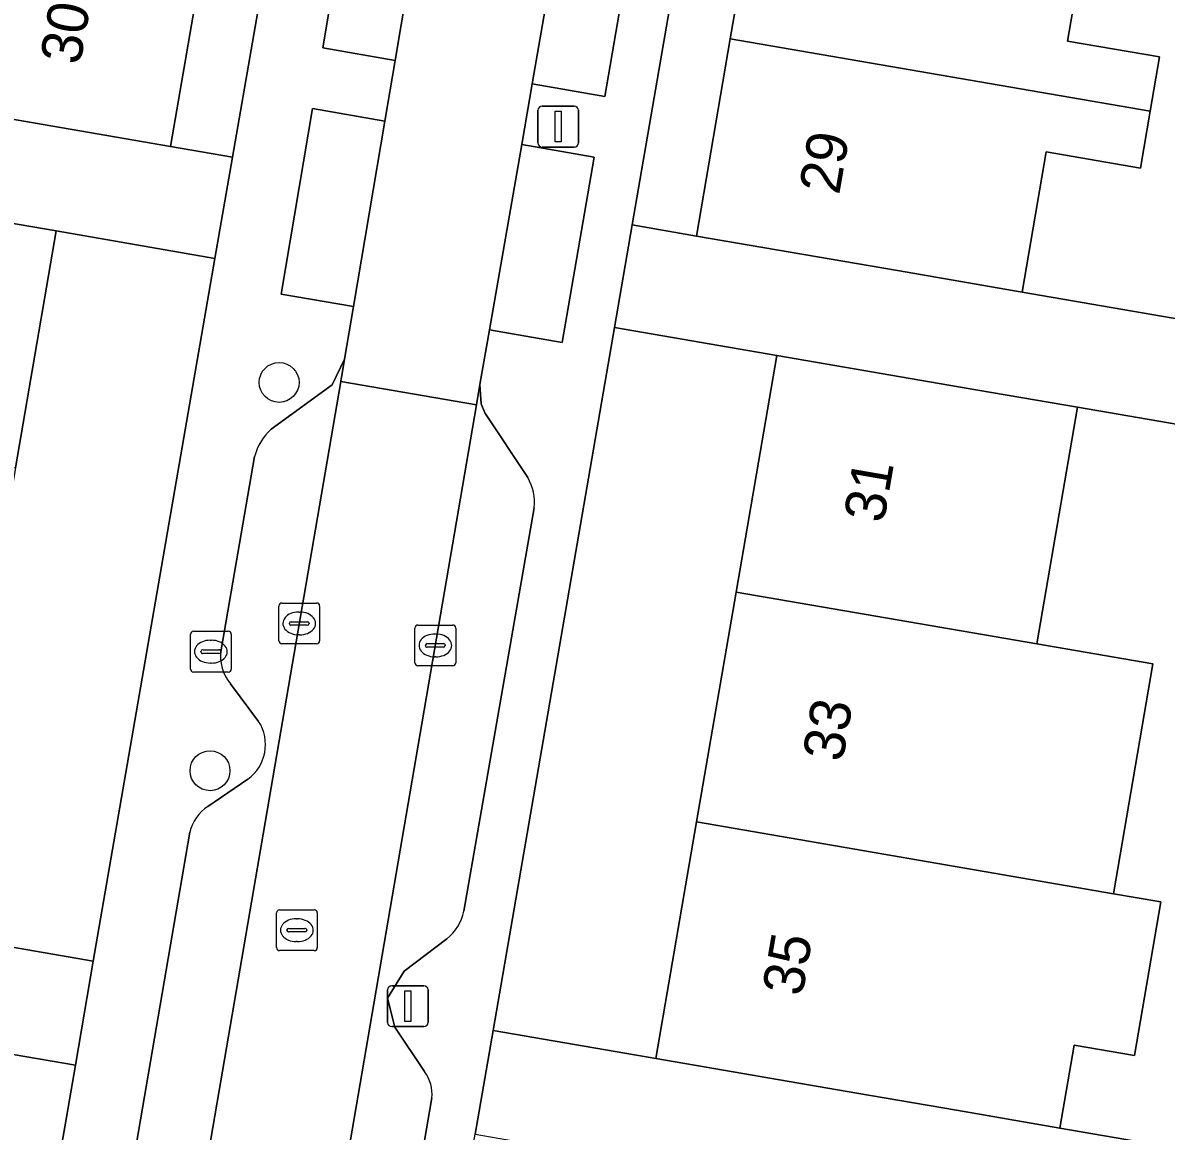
# Model space of a CAD drawing. Extents: x 159817 to 160765, y 380688 to 381638.
# Drawn here: x 160112.52 to 160140.53, y 380931.65 to 380958.81 of the extents above; entities that cross this region are included whole.
import ezdxf

# ---------------------------------------------------------------- set-up
doc = ezdxf.new("R2010")
doc.units = 0
for name, color, linetype in [('IMGEO_Boom', 7, 'Continuous'), ('IMGEO_Brandkraan', 7, 'Continuous'), ('IMGEO_Erf', 7, 'Continuous'), ('IMGEO_Kolk', 7, 'Continuous'), ('IMGEO_Lichtmast', 7, 'Continuous'), ('IMGEO_Pand', 7, 'Continuous'), ('IMGEO_Pand_nummerreeks', 7, 'Continuous'), ('IMGEO_Parkeervlak_open', 7, 'Continuous'), ('IMGEO_Rijbaan_lokaal_open', 7, 'Continuous'), ('IMGEO_Rioolput', 7, 'Continuous'), ('IMGEO_Voetpad_open', 7, 'Continuous')]:
    doc.layers.add(name, color=color, linetype=linetype)

msp = doc.modelspace()

# ---------------------------------------------------------------- linework, layer by layer
at = {"layer": 'IMGEO_Boom'}
for centre in [(160118.796, 380949.999), (160117.103, 380940.481)]:
    msp.add_circle(centre, 0.489, dxfattribs=at)
at = {"layer": 'IMGEO_Brandkraan'}
for p, q in [((160116.622, 380942.974), (160116.622, 380943.826)), ((160116.697, 380943.9), (160117.549, 380943.9)), ((160117.11, 380943.68), (160117.135, 380943.68)), ((160117.623, 380943.826), (160117.623, 380942.974)), ((160116.881, 380943.394), (160116.881, 380943.406)), ((160116.924, 380943.443), (160117.322, 380943.443)), ((160117.365, 380943.406), (160117.365, 380943.394)), ((160117.319, 380943.357), (160116.921, 380943.357)), ((160117.133, 380943.12), (160117.108, 380943.12)), ((160117.549, 380942.9), (160116.697, 380942.9))]:
    msp.add_line(p, q, dxfattribs=at)
for points in [[(160116.622, 380942.974), (160116.622, 380943.826)], [(160116.697, 380943.9), (160117.549, 380943.9)], [(160117.623, 380943.826), (160117.623, 380942.974)], [(160117.549, 380942.9), (160116.697, 380942.9)]]:
    msp.add_lwpolyline(points, dxfattribs=at)
for centre, radius, start, end in [((160116.699, 380943.824), 0.0765, 91.552, 178.448), ((160116.699, 380943.824), 0.0765, 91.552, 178.448), ((160117.547, 380943.824), 0.0765, 1.552, 88.448), ((160117.547, 380943.824), 0.0765, 1.552, 88.448), ((160116.921, 380943.403), 0.0403, 85.8775, 175.7526), ((160116.918, 380943.393), 0.0366, 178.938, 274.7102), ((160117.322, 380943.4), 0.043, 264.8664, 352.4533), ((160117.326, 380943.405), 0.0386, 1.7309, 96.639), ((160116.699, 380942.976), 0.0765, 181.552, 268.448), ((160116.699, 380942.976), 0.0765, 181.552, 268.448), ((160117.547, 380942.976), 0.0765, 271.552, 358.448), ((160117.547, 380942.976), 0.0765, 271.552, 358.448)]:
    msp.add_arc(centre, radius, start, end, dxfattribs=at)
for centre, major_axis, ratio, start_param, end_param in [((160117.109, 380943.4), (-0.387, 0.002), 0.722429, 4.712389, 7.853982), ((160117.134, 380943.4), (-0.39, 0.002), 0.717154, 1.570796, 4.712389)]:
    msp.add_ellipse(centre, major_axis=major_axis, ratio=ratio, start_param=start_param, end_param=end_param, dxfattribs=at)
at = {"layer": 'IMGEO_Erf'}
for points in [[(160132.261, 380972.406), (160133.064, 380977.067), (160133.896, 380981.898), (160132.329, 380982.168), (160128.898, 380962.283), (160127.445, 380953.861), (160129.021, 380953.589), (160129.853, 380958.422), (160130.656, 380963.083), (160131.459, 380967.745)], [(160117.224, 380953.039), (160113.335, 380953.712), (160112.335, 380947.906), (160111.368, 380942.289), (160110.369, 380936.484), (160114.243, 380935.814)], [(160129.996, 380944.857), (160130.995, 380950.661), (160127.011, 380951.348), (160124.038, 380934.113), (160128.027, 380933.425), (160129.026, 380939.225)], [(160144.522, 380942.987), (160146.098, 380942.683), (160146.878, 380947.827), (160150.745, 380947.241), (160150.748, 380947.258), (160138.361, 380949.392), (160137.362, 380943.589), (160140.211, 380943.098), (160139.242, 380937.467), (160140.404, 380937.267), (160139.755, 380933.501), (160138.283, 380933.755), (160137.932, 380931.72), (160147.918, 380930.001), (160148.319, 380932.446), (160145.698, 380932.876), (160146.253, 380936.26), (160146.329, 380936.722), (160143.569, 380937.174)], [(160113.802, 380933.264), (160112.275, 380933.528), (160111.436, 380928.688), (160110.626, 380924.02), (160109.817, 380919.352), (160109.008, 380914.683), (160108.198, 380910.015), (160107.359, 380905.174), (160108.896, 380904.908)]]:
    msp.add_lwpolyline(points, close=True, dxfattribs=at)
msp.add_lwpolyline([(160138.691, 380961.7), (160138.117, 380958.367), (160140.374, 380957.978), (160140.146, 380956.65), (160139.905, 380955.251), (160137.594, 380955.649), (160137.002, 380952.215), (160151.233, 380949.763), (160151.539, 380949.71), (160153.266, 380959.733)], dxfattribs=at)
at = {"layer": 'IMGEO_Kolk'}
for p, q in [((160118.788, 380943.666), (160118.788, 380944.518)), ((160118.863, 380944.592), (160119.715, 380944.592)), ((160119.789, 380944.518), (160119.789, 380943.666)), ((160119.276, 380944.372), (160119.301, 380944.372)), ((160119.047, 380944.086), (160119.047, 380944.098)), ((160119.485, 380944.049), (160119.087, 380944.049)), ((160119.09, 380944.135), (160119.488, 380944.135)), ((160119.531, 380944.098), (160119.531, 380944.086)), ((160122.124, 380943.127), (160122.124, 380943.979)), ((160122.199, 380944.053), (160123.051, 380944.053)), ((160123.125, 380943.979), (160123.125, 380943.127)), ((160119.299, 380943.812), (160119.274, 380943.812)), ((160122.612, 380943.833), (160122.637, 380943.833)), ((160119.715, 380943.592), (160118.863, 380943.592)), ((160122.383, 380943.547), (160122.383, 380943.559)), ((160122.821, 380943.51), (160122.423, 380943.51)), ((160122.426, 380943.596), (160122.824, 380943.596)), ((160122.867, 380943.559), (160122.867, 380943.547)), ((160122.635, 380943.273), (160122.61, 380943.273)), ((160123.051, 380943.053), (160122.199, 380943.053))]:
    msp.add_line(p, q, dxfattribs=at)
for points in [[(160118.788, 380943.666), (160118.788, 380944.518)], [(160118.863, 380944.592), (160119.715, 380944.592)], [(160119.789, 380944.518), (160119.789, 380943.666)], [(160122.124, 380943.127), (160122.124, 380943.979)], [(160122.199, 380944.053), (160123.051, 380944.053)], [(160123.125, 380943.979), (160123.125, 380943.127)], [(160119.715, 380943.592), (160118.863, 380943.592)], [(160123.051, 380943.053), (160122.199, 380943.053)]]:
    msp.add_lwpolyline(points, dxfattribs=at)
for centre, radius, start, end in [((160118.865, 380944.516), 0.0765, 91.552, 178.448), ((160118.865, 380944.516), 0.0765, 91.552, 178.448), ((160119.713, 380944.516), 0.0765, 1.552, 88.448), ((160119.713, 380944.516), 0.0765, 1.552, 88.448), ((160119.087, 380944.095), 0.0403, 85.8775, 175.7526), ((160119.084, 380944.085), 0.0366, 178.938, 274.7102), ((160119.488, 380944.092), 0.043, 264.8664, 352.4533), ((160119.492, 380944.097), 0.0386, 1.7309, 96.639), ((160122.201, 380943.977), 0.0765, 91.552, 178.448), ((160122.201, 380943.977), 0.0765, 91.552, 178.448), ((160123.049, 380943.977), 0.0765, 1.552, 88.448), ((160123.049, 380943.977), 0.0765, 1.552, 88.448), ((160118.865, 380943.668), 0.0765, 181.552, 268.448), ((160118.865, 380943.668), 0.0765, 181.552, 268.448), ((160119.713, 380943.668), 0.0765, 271.552, 358.448), ((160119.713, 380943.668), 0.0765, 271.552, 358.448), ((160122.423, 380943.556), 0.0403, 85.8775, 175.7526), ((160122.42, 380943.546), 0.0366, 178.938, 274.7102), ((160122.824, 380943.553), 0.043, 264.8664, 352.4533), ((160122.828, 380943.558), 0.0386, 1.7309, 96.639), ((160122.201, 380943.129), 0.0765, 181.552, 268.448), ((160122.201, 380943.129), 0.0765, 181.552, 268.448), ((160123.049, 380943.129), 0.0765, 271.552, 358.448), ((160123.049, 380943.129), 0.0765, 271.552, 358.448)]:
    msp.add_arc(centre, radius, start, end, dxfattribs=at)
for centre, major_axis, ratio, start_param, end_param in [((160119.275, 380944.092), (-0.387, 0.002), 0.722429, 4.712389, 7.853982), ((160119.3, 380944.092), (-0.39, 0.002), 0.717154, 1.570796, 4.712389), ((160122.611, 380943.553), (-0.387, 0.002), 0.722429, 4.712389, 7.853982), ((160122.636, 380943.553), (-0.39, 0.002), 0.717154, 1.570796, 4.712389)]:
    msp.add_ellipse(centre, major_axis=major_axis, ratio=ratio, start_param=start_param, end_param=end_param, dxfattribs=at)
at = {"layer": 'IMGEO_Lichtmast'}
for p, q in [((160125.14, 380955.87), (160125.14, 380956.67)), ((160125.14, 380956.67), (160125.14, 380955.87)), ((160125.24, 380956.77), (160126.03, 380956.77)), ((160126.03, 380956.77), (160125.24, 380956.77)), ((160126.13, 380956.67), (160126.13, 380955.87)), ((160126.13, 380955.87), (160126.13, 380956.67)), ((160126.03, 380955.77), (160125.24, 380955.77)), ((160125.24, 380955.77), (160126.03, 380955.77)), ((160121.455, 380934.309), (160121.455, 380935.109)), ((160121.455, 380935.109), (160121.455, 380934.309)), ((160121.555, 380935.209), (160122.345, 380935.209)), ((160122.345, 380935.209), (160121.555, 380935.209)), ((160122.445, 380935.109), (160122.445, 380934.309)), ((160122.445, 380934.309), (160122.445, 380935.109)), ((160122.345, 380934.209), (160121.555, 380934.209)), ((160121.555, 380934.209), (160122.345, 380934.209))]:
    msp.add_line(p, q, dxfattribs=at)
for points in [[(160125.56, 380956.645), (160125.71, 380956.645), (160125.71, 380955.895), (160125.56, 380955.895), (160125.56, 380956.645)], [(160121.875, 380935.084), (160122.025, 380935.084), (160122.025, 380934.334), (160121.875, 380934.334), (160121.875, 380935.084)]]:
    msp.add_lwpolyline(points, dxfattribs=at)
for centre, start, end in [((160125.24, 380956.67), 90, 180), ((160125.24, 380956.67), 90, 180), ((160126.03, 380956.67), 0, 90), ((160126.03, 380956.67), 360, 90), ((160125.24, 380955.87), 180, 270), ((160125.24, 380955.87), 180, 270), ((160126.03, 380955.87), 270, 0), ((160126.03, 380955.87), 270, 0), ((160121.555, 380935.109), 90, 180), ((160121.555, 380935.109), 90, 180), ((160122.345, 380935.109), 0, 90), ((160122.345, 380935.109), 360, 90), ((160121.555, 380934.309), 180, 270), ((160121.555, 380934.309), 180, 270), ((160122.345, 380934.309), 270, 0), ((160122.345, 380934.309), 270, 0)]:
    msp.add_arc(centre, 0.1, start, end, dxfattribs=at)
at = {"layer": 'IMGEO_Pand'}
for points in [[(160140.146, 380956.65), (160140.374, 380957.978), (160138.117, 380958.367), (160138.691, 380961.7), (160130.656, 380963.083), (160129.853, 380958.422)], [(160116.96, 380960.575), (160106.829, 380962.32), (160106.576, 380960.851), (160108.701, 380960.485), (160108.129, 380957.163), (160111.208, 380956.633), (160116.135, 380955.784)], [(160140.146, 380956.65), (160129.853, 380958.422), (160129.021, 380953.589), (160133.949, 380952.741), (160137.002, 380952.215), (160137.594, 380955.649), (160139.905, 380955.251)], [(160113.335, 380953.712), (160108.408, 380954.561), (160105.903, 380954.992), (160103.61, 380955.387), (160102.611, 380949.581), (160104.904, 380949.186), (160112.335, 380947.906)], [(160129.996, 380944.857), (160137.362, 380943.589), (160138.361, 380949.392), (160135.923, 380949.812), (160130.995, 380950.661)], [(160129.026, 380939.225), (160139.242, 380937.467), (160140.211, 380943.098), (160137.362, 380943.589), (160129.996, 380944.857)], [(160129.026, 380939.225), (160128.027, 380933.425), (160132.955, 380932.577), (160135.393, 380932.157), (160137.932, 380931.72), (160138.283, 380933.755), (160139.755, 380933.501), (160140.404, 380937.267), (160139.242, 380937.467)]]:
    msp.add_lwpolyline(points, close=True, dxfattribs=at)
at = {"layer": 'IMGEO_Parkeervlak_open'}
for points in [[(160122.386, 380962.321), (160120.614, 380962.627), (160119.865, 380958.199), (160121.639, 380957.894)], [(160125.767, 380961.739), (160124.999, 380957.316), (160126.775, 380957.01), (160127.537, 380961.434)], [(160120.62, 380951.859), (160121.388, 380956.406), (160119.614, 380956.712), (160118.846, 380952.164)], [(160123.951, 380951.286), (160125.736, 380950.979), (160126.519, 380955.521), (160124.74, 380955.828)]]:
    msp.add_lwpolyline(points, close=True, dxfattribs=at)
for points in [[(160112.512, 380904.594), (160120.309, 380950.025), (160120.402, 380950.566), (160120.092, 380949.943), (160118.604, 380948.851)], [(160124.888, 380947.667), (160123.835, 380949.255), (160123.746, 380949.478), (160123.718, 380949.945), (160123.634, 380949.453), (160113.751, 380891.769), (160113.376, 380884.116)], [(160118.194, 380948.18), (160117.373, 380943.441)], [(160123.324, 380937.036), (160125.045, 380946.923)], [(160117.607, 380942.609), (160118.293, 380941.692)], [(160118.031, 380940.277), (160117.05, 380939.605)], [(160116.607, 380938.972), (160113.953, 380923.494)], [(160122.358, 380933.109), (160121.634, 380934.194), (160121.456, 380934.909), (160121.858, 380935.57), (160122.903, 380936.362)], [(160119.02, 380911.953), (160122.538, 380932.459)]]:
    msp.add_lwpolyline(points, dxfattribs=at)
for centre, radius, start, end in [((160119.458, 380947.868), 1.302, 130.9938, 166.1539), ((160123.854, 380947.06), 1.199, 353.4269, 30.4047), ((160118.394, 380943.279), 1.034, 171.0026, 220.4147), ((160117.419, 380941.122), 1.043, 305.9047, 33.1153), ((160117.616, 380938.738), 1.036, 123.11, 166.9181), ((160122.176, 380937.285), 1.175, 308.246, 347.7738), ((160121.627, 380932.557), 0.917, 353.8924, 37.0648)]:
    msp.add_arc(centre, radius, start, end, dxfattribs=at)
at = {"layer": 'IMGEO_Rijbaan_lokaal_open'}
for points in [[(160126.083, 380963.562), (160122.694, 380964.146), (160122.575, 380963.442), (160122.386, 380962.321), (160121.639, 380957.894), (160121.388, 380956.406), (160120.62, 380951.859), (160120.402, 380950.566), (160120.309, 380950.025), (160123.634, 380949.453), (160123.718, 380949.945), (160123.951, 380951.286), (160124.74, 380955.828), (160124.999, 380957.316), (160125.767, 380961.739), (160125.95, 380962.792)], [(160113.106, 380876.611), (160113.376, 380884.116), (160113.751, 380891.769), (160123.634, 380949.453), (160120.309, 380950.025), (160112.512, 380904.594), (160112.145, 380902.423), (160111.391, 380897.971), (160110.823, 380894.689), (160110.421, 380892.404), (160109.736, 380878.45), (160109.622, 380876.765), (160111.364, 380876.688)]]:
    msp.add_lwpolyline(points, close=True, dxfattribs=at)
at = {"layer": 'IMGEO_Rioolput'}
for p, q in [((160118.73, 380936.146), (160118.73, 380936.998)), ((160118.805, 380937.072), (160119.657, 380937.072)), ((160119.731, 380936.998), (160119.731, 380936.146)), ((160119.218, 380936.852), (160119.243, 380936.852)), ((160118.989, 380936.566), (160118.989, 380936.578)), ((160119.427, 380936.529), (160119.029, 380936.529)), ((160119.032, 380936.615), (160119.43, 380936.615)), ((160119.473, 380936.578), (160119.473, 380936.566)), ((160119.241, 380936.292), (160119.216, 380936.292)), ((160119.657, 380936.072), (160118.805, 380936.072))]:
    msp.add_line(p, q, dxfattribs=at)
for points in [[(160118.73, 380936.146), (160118.73, 380936.998)], [(160118.805, 380937.072), (160119.657, 380937.072)], [(160119.731, 380936.998), (160119.731, 380936.146)], [(160119.657, 380936.072), (160118.805, 380936.072)]]:
    msp.add_lwpolyline(points, dxfattribs=at)
for centre, radius, start, end in [((160118.807, 380936.996), 0.0765, 91.552, 178.448), ((160118.807, 380936.996), 0.0765, 91.552, 178.448), ((160119.655, 380936.996), 0.0765, 1.552, 88.448), ((160119.655, 380936.996), 0.0765, 1.552, 88.448), ((160119.029, 380936.575), 0.0403, 85.8775, 175.7526), ((160119.026, 380936.565), 0.0366, 178.938, 274.7102), ((160119.43, 380936.572), 0.043, 264.8664, 352.4533), ((160119.434, 380936.577), 0.0386, 1.7309, 96.639), ((160118.807, 380936.148), 0.0765, 181.552, 268.448), ((160118.807, 380936.148), 0.0765, 181.552, 268.448), ((160119.655, 380936.148), 0.0765, 271.552, 358.448), ((160119.655, 380936.148), 0.0765, 271.552, 358.448)]:
    msp.add_arc(centre, radius, start, end, dxfattribs=at)
for centre, major_axis, ratio, start_param, end_param in [((160119.217, 380936.572), (-0.387, 0.002), 0.722429, 4.712389, 7.853982), ((160119.242, 380936.572), (-0.39, 0.002), 0.717154, 1.570796, 4.712389)]:
    msp.add_ellipse(centre, major_axis=major_axis, ratio=ratio, start_param=start_param, end_param=end_param, dxfattribs=at)
at = {"layer": 'IMGEO_Voetpad_open'}
for points in [[(160109.089, 380986.143), (160112.968, 380985.475), (160116.082, 380984.939), (160121.009, 380984.09), (160120.184, 380979.3), (160119.378, 380974.619), (160118.572, 380969.938), (160117.766, 380965.256), (160116.96, 380960.575), (160116.135, 380955.784), (160117.654, 380955.521), (160119.128, 380964.039), (160122.551, 380983.824), (160122.983, 380986.32), (160118.973, 380987.015), (160114.046, 380987.864), (160111.56, 380988.292)], [(160118.604, 380948.851), (160120.092, 380949.943), (160120.402, 380950.566), (160120.62, 380951.859), (160118.846, 380952.164), (160119.614, 380956.712), (160121.388, 380956.406), (160121.639, 380957.894), (160119.865, 380958.199), (160120.614, 380962.627), (160122.386, 380962.321), (160122.575, 380963.442), (160119.128, 380964.039), (160117.654, 380955.521), (160117.224, 380953.039), (160114.243, 380935.814), (160113.802, 380933.264), (160108.896, 380904.908), (160108.656, 380903.524), (160108.066, 380900.123), (160106.808, 380892.584), (160106.335, 380881.071), (160106.316, 380880.068)], [(160116.411, 380884.119), (160116.721, 380891.622), (160117.362, 380894.233), (160118.101, 380898.814), (160118.61, 380901.747), (160118.856, 380903.222), (160118.857, 380903.225), (160118.714, 380903.25), (160123.6, 380931.573), (160124.038, 380934.113), (160127.011, 380951.348), (160127.445, 380953.861), (160128.898, 380962.283)], [(160127.537, 380961.434), (160126.775, 380957.01), (160124.999, 380957.316), (160124.74, 380955.828), (160126.519, 380955.521), (160125.736, 380950.979), (160123.951, 380951.286), (160123.718, 380949.945), (160123.746, 380949.478), (160123.835, 380949.255), (160124.888, 380947.667)], [(160108.408, 380954.561), (160113.335, 380953.712), (160117.224, 380953.039), (160117.654, 380955.521), (160116.135, 380955.784), (160111.208, 380956.633)], [(160151.233, 380949.763), (160137.002, 380952.215), (160133.949, 380952.741), (160129.021, 380953.589), (160127.445, 380953.861), (160127.011, 380951.348), (160130.995, 380950.661), (160135.923, 380949.812), (160138.361, 380949.392), (160150.748, 380947.258)], [(160117.373, 380943.441), (160118.194, 380948.18)], [(160125.045, 380946.923), (160123.324, 380937.036)], [(160118.293, 380941.692), (160117.607, 380942.609)], [(160117.05, 380939.605), (160118.031, 380940.277)], [(160113.953, 380923.494), (160116.607, 380938.972)], [(160112.275, 380933.528), (160113.802, 380933.264), (160114.243, 380935.814), (160110.369, 380936.484)], [(160122.903, 380936.362), (160121.858, 380935.57), (160121.456, 380934.909), (160121.634, 380934.194), (160122.358, 380933.109)], [(160147.918, 380930.001), (160137.932, 380931.72), (160135.393, 380932.157), (160132.955, 380932.577), (160128.027, 380933.425), (160124.038, 380934.113), (160123.6, 380931.573), (160125.104, 380931.314), (160130.031, 380930.46), (160133.102, 380929.927), (160136.31, 380929.37), (160139.108, 380928.887), (160144.699, 380927.844)], [(160122.538, 380932.459), (160119.02, 380911.953)]]:
    msp.add_lwpolyline(points, dxfattribs=at)
for centre, radius, start, end in [((160119.458, 380947.868), 1.302, 130.9938, 166.1539), ((160123.854, 380947.06), 1.199, 353.4269, 30.4047), ((160118.394, 380943.279), 1.034, 171.0026, 220.4147), ((160117.419, 380941.122), 1.043, 305.9047, 33.1153), ((160117.616, 380938.738), 1.036, 123.11, 166.9181), ((160122.176, 380937.285), 1.175, 308.246, 347.7738), ((160121.627, 380932.557), 0.917, 353.8924, 37.0648)]:
    msp.add_arc(centre, radius, start, end, dxfattribs=at)

# ---------------------------------------------------------------- texts
at = {"layer": 'IMGEO_Pand_nummerreeks'}
for s, rotation, p in [('30', 80.2301, (160113.918, 380957.76)), ('29', 80.2291, (160132.519, 380954.578)), ('31', 80.2296, (160133.611, 380946.529)), ('33', 80.2296, (160132.603, 380940.673)), ('35', 80.2296, (160131.614, 380934.928))]:
    msp.add_text(s, height=1, rotation=rotation, dxfattribs=at).set_placement(p)

doc.saveas('drawing.dxf')
